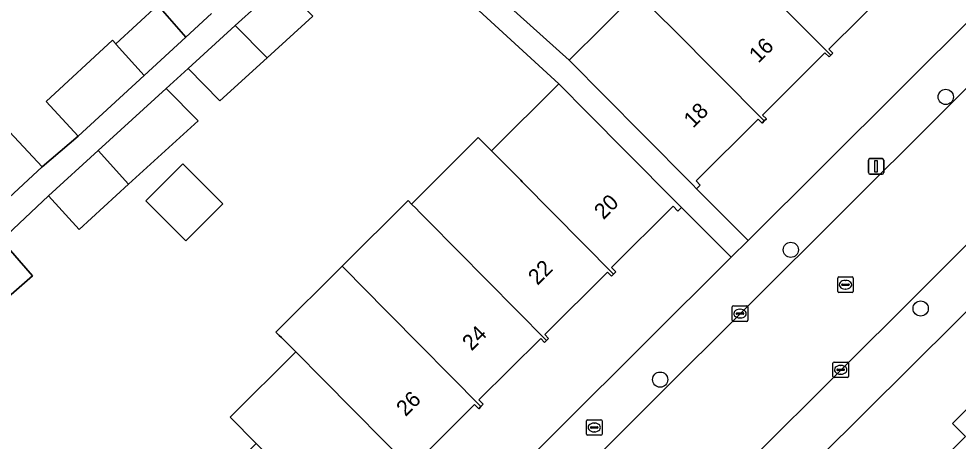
# Model space of a CAD drawing. Extents: x 159217 to 160349, y 381246 to 382172.
# Drawn here: x 160033.1 to 160093.4, y 381854.1 to 381881.2 of the extents above; entities that cross this region are included whole.
import ezdxf

# ---------------------------------------------------------------- set-up
doc = ezdxf.new("R2010")
doc.units = 0
for name, color, linetype in [('IMGEO_Boom', 7, 'Continuous'), ('IMGEO_Brandkraan', 7, 'Continuous'), ('IMGEO_Erf', 7, 'Continuous'), ('IMGEO_Kolk', 7, 'Continuous'), ('IMGEO_Lichtmast', 7, 'Continuous'), ('IMGEO_Pand', 7, 'Continuous'), ('IMGEO_Pand_nummerreeks', 7, 'Continuous'), ('IMGEO_Rijbaan_lokaal_open', 7, 'Continuous'), ('IMGEO_Rioolput', 7, 'Continuous'), ('IMGEO_Voetpad_open', 7, 'Continuous')]:
    doc.layers.add(name, color=color, linetype=linetype)

msp = doc.modelspace()

# ---------------------------------------------------------------- linework, layer by layer
at = {"layer": 'IMGEO_Boom'}
for centre in [(160092.632, 381876.209), (160082.683, 381866.4), (160091.023, 381862.638), (160074.295, 381858.073)]:
    msp.add_circle(centre, 0.489, dxfattribs=at)
at = {"layer": 'IMGEO_Brandkraan'}
for p, q in [((160069.562, 381854.577), (160069.562, 381855.429)), ((160069.637, 381855.503), (160070.489, 381855.503)), ((160070.563, 381855.429), (160070.563, 381854.577)), ((160069.821, 381854.997), (160069.821, 381855.009)), ((160070.259, 381854.96), (160069.861, 381854.96)), ((160069.864, 381855.046), (160070.262, 381855.046)), ((160070.073, 381854.723), (160070.048, 381854.723)), ((160070.05, 381855.283), (160070.075, 381855.283)), ((160070.305, 381855.009), (160070.305, 381854.997)), ((160070.489, 381854.503), (160069.637, 381854.503))]:
    msp.add_line(p, q, dxfattribs=at)
for points in [[(160069.562, 381854.577), (160069.562, 381855.429)], [(160069.637, 381855.503), (160070.489, 381855.503)], [(160070.563, 381855.429), (160070.563, 381854.577)], [(160070.489, 381854.503), (160069.637, 381854.503)]]:
    msp.add_lwpolyline(points, dxfattribs=at)
for centre, radius, start, end in [((160069.639, 381855.427), 0.0765, 91.55205, 178.44795), ((160069.639, 381855.427), 0.0765, 91.55205, 178.44795), ((160070.487, 381855.427), 0.0765, 1.55205, 88.44795), ((160070.487, 381855.427), 0.0765, 1.55205, 88.44795), ((160069.861, 381855.006), 0.0403, 85.87752, 175.75265), ((160069.858, 381854.996), 0.0366, 178.93798, 274.71019), ((160070.262, 381855.003), 0.043, 264.86636, 352.45326), ((160070.266, 381855.008), 0.0386, 1.73085, 96.63898), ((160069.639, 381854.579), 0.0765, 181.55205, 268.44795), ((160069.639, 381854.579), 0.0765, 181.55205, 268.44795), ((160070.487, 381854.579), 0.0765, 271.55205, 358.44795), ((160070.487, 381854.579), 0.0765, 271.55205, 358.44795)]:
    msp.add_arc(centre, radius, start, end, dxfattribs=at)
for centre, major_axis, ratio, start_param, end_param in [((160070.049, 381855.003), (-0.387, 0.002), 0.722429, 4.712389, 7.853982), ((160070.074, 381855.003), (-0.39, 0.002), 0.717154, 1.570796, 4.712389)]:
    msp.add_ellipse(centre, major_axis=major_axis, ratio=ratio, start_param=start_param, end_param=end_param, dxfattribs=at)
at = {"layer": 'IMGEO_Erf'}
for points in [[(160089.133, 381883.258), (160085.132, 381879.279), (160085.388, 381879.022), (160085.261, 381878.896), (160085.137, 381878.772), (160084.875, 381879.036), (160080.864, 381875.048), (160081.113, 381874.798), (160080.982, 381874.668), (160080.849, 381874.536), (160080.596, 381874.79), (160076.603, 381870.819), (160076.867, 381870.553), (160076.635, 381870.323), (160079.939, 381867.002), (160114.243, 381901.129)], [(160058.644, 381887.378), (160068.442, 381878.563), (160072.772, 381882.869)], [(160031.057, 381836.782), (160033.85, 381839.56), (160031.717, 381841.714), (160033.388, 381843.375), (160035.521, 381841.221), (160039.787, 381845.462), (160044.045, 381849.697), (160048.353, 381853.98), (160046.683, 381855.659), (160050.897, 381859.848), (160049.974, 381860.777), (160049.839, 381860.912), (160049.626, 381861.126), (160053.874, 381865.35), (160058.108, 381869.561), (160058.328, 381869.34), (160062.618, 381873.607), (160063.468, 381872.753), (160067.787, 381877.048), (160057.544, 381886.458)], [(160032.517, 381873.969), (160034.609, 381871.732), (160036.933, 381873.686), (160034.875, 381875.922), (160039.134, 381879.843), (160039.334, 381879.61), (160042.03, 381882.092), (160043.83, 381880.035), (160045.482, 381881.556)], [(160051.997, 381881.402), (160049.055, 381878.721), (160046.026, 381875.961), (160043.982, 381878.025), (160042.584, 381876.751), (160044.628, 381874.687), (160040.157, 381870.611), (160036.978, 381867.715), (160035.023, 381869.86), (160031.999, 381867.015), (160033.983, 381864.724), (160031.392, 381862.479)], [(160108.118, 381876.482), (160028.327, 381797.338)], [(160040.259, 381827.528), (160078.852, 381865.921), (160075.669, 381869.122), (160075.434, 381868.889), (160075.13, 381869.195), (160071.174, 381865.261), (160071.45, 381864.984), (160071.307, 381864.842), (160071.166, 381864.702), (160070.908, 381864.961), (160066.891, 381860.967), (160067.135, 381860.722), (160067.002, 381860.59), (160066.872, 381860.461), (160066.624, 381860.71), (160062.658, 381856.766), (160062.932, 381856.49), (160062.786, 381856.344), (160062.642, 381856.201), (160062.374, 381856.471), (160058.408, 381852.527)], [(160063.874, 381826.276), (160067.074, 381829.451), (160067.92, 381828.6), (160070.838, 381831.496), (160071.684, 381830.645), (160073.672, 381832.618), (160075.709, 381834.639), (160074.864, 381835.491), (160077.782, 381838.387), (160076.919, 381839.232), (160080.044, 381842.336), (160083.216, 381845.488), (160084.062, 381844.637), (160086.971, 381847.527), (160087.817, 381846.676), (160089.817, 381848.663), (160091.84, 381850.673), (160090.995, 381851.525), (160093.911, 381854.422), (160093.057, 381855.252), (160096.203, 381858.406)]]:
    msp.add_lwpolyline(points, dxfattribs=at)
msp.add_lwpolyline([(160041.271, 381869.545), (160043.654, 381871.914), (160046.213, 381869.341), (160043.83, 381866.972)], close=True, dxfattribs=at)
at = {"layer": 'IMGEO_Kolk'}
for p, q in [((160078.923, 381861.885), (160078.923, 381862.737)), ((160078.998, 381862.811), (160079.85, 381862.811)), ((160079.411, 381862.591), (160079.436, 381862.591)), ((160079.924, 381862.737), (160079.924, 381861.885)), ((160079.182, 381862.305), (160079.182, 381862.317)), ((160079.62, 381862.268), (160079.222, 381862.268)), ((160079.225, 381862.354), (160079.623, 381862.354)), ((160079.434, 381862.031), (160079.409, 381862.031)), ((160079.666, 381862.317), (160079.666, 381862.305)), ((160079.85, 381861.811), (160078.998, 381861.811)), ((160085.387, 381858.277), (160085.387, 381859.129)), ((160085.462, 381859.203), (160086.314, 381859.203)), ((160085.875, 381858.983), (160085.9, 381858.983)), ((160086.388, 381859.129), (160086.388, 381858.277)), ((160085.646, 381858.697), (160085.646, 381858.709)), ((160086.084, 381858.66), (160085.686, 381858.66)), ((160085.689, 381858.746), (160086.087, 381858.746)), ((160085.898, 381858.423), (160085.873, 381858.423)), ((160086.13, 381858.709), (160086.13, 381858.697)), ((160086.314, 381858.203), (160085.462, 381858.203))]:
    msp.add_line(p, q, dxfattribs=at)
for points in [[(160078.923, 381861.885), (160078.923, 381862.737)], [(160078.998, 381862.811), (160079.85, 381862.811)], [(160079.924, 381862.737), (160079.924, 381861.885)], [(160079.85, 381861.811), (160078.998, 381861.811)], [(160085.387, 381858.277), (160085.387, 381859.129)], [(160085.462, 381859.203), (160086.314, 381859.203)], [(160086.388, 381859.129), (160086.388, 381858.277)], [(160086.314, 381858.203), (160085.462, 381858.203)]]:
    msp.add_lwpolyline(points, dxfattribs=at)
for centre, radius, start, end in [((160079, 381862.735), 0.0765, 91.55205, 178.44795), ((160079, 381862.735), 0.0765, 91.55205, 178.44795), ((160079.848, 381862.735), 0.0765, 1.55205, 88.44795), ((160079.848, 381862.735), 0.0765, 1.55205, 88.44795), ((160079.222, 381862.314), 0.0403, 85.87752, 175.75265), ((160079.219, 381862.304), 0.0366, 178.93798, 274.71019), ((160079.623, 381862.311), 0.043, 264.86636, 352.45326), ((160079.627, 381862.316), 0.0386, 1.73085, 96.63898), ((160079, 381861.887), 0.0765, 181.55205, 268.44795), ((160079, 381861.887), 0.0765, 181.55205, 268.44795), ((160079.848, 381861.887), 0.0765, 271.55205, 358.44795), ((160079.848, 381861.887), 0.0765, 271.55205, 358.44795), ((160085.464, 381859.127), 0.0765, 91.55205, 178.44795), ((160085.464, 381859.127), 0.0765, 91.55205, 178.44795), ((160086.312, 381859.127), 0.0765, 1.55205, 88.44795), ((160086.312, 381859.127), 0.0765, 1.55205, 88.44795), ((160085.686, 381858.706), 0.0403, 85.87752, 175.75265), ((160085.683, 381858.696), 0.0366, 178.93798, 274.71019), ((160086.087, 381858.703), 0.043, 264.86636, 352.45326), ((160086.091, 381858.708), 0.0386, 1.73085, 96.63898), ((160085.464, 381858.279), 0.0765, 181.55205, 268.44795), ((160085.464, 381858.279), 0.0765, 181.55205, 268.44795), ((160086.312, 381858.279), 0.0765, 271.55205, 358.44795), ((160086.312, 381858.279), 0.0765, 271.55205, 358.44795)]:
    msp.add_arc(centre, radius, start, end, dxfattribs=at)
for centre, major_axis, ratio, start_param, end_param in [((160079.41, 381862.311), (-0.387, 0.002), 0.722429, 4.712389, 7.853982), ((160079.435, 381862.311), (-0.39, 0.002), 0.717154, 1.570796, 4.712389), ((160085.874, 381858.703), (-0.387, 0.002), 0.722429, 4.712389, 7.853982), ((160085.899, 381858.703), (-0.39, 0.002), 0.717154, 1.570796, 4.712389)]:
    msp.add_ellipse(centre, major_axis=major_axis, ratio=ratio, start_param=start_param, end_param=end_param, dxfattribs=at)
at = {"layer": 'IMGEO_Lichtmast'}
for p, q in [((160087.763, 381872.254), (160088.553, 381872.254)), ((160088.553, 381872.254), (160087.763, 381872.254)), ((160087.663, 381871.354), (160087.663, 381872.154)), ((160087.663, 381872.154), (160087.663, 381871.354)), ((160088.653, 381872.154), (160088.653, 381871.354)), ((160088.653, 381871.354), (160088.653, 381872.154)), ((160088.553, 381871.254), (160087.763, 381871.254)), ((160087.763, 381871.254), (160088.553, 381871.254))]:
    msp.add_line(p, q, dxfattribs=at)
msp.add_lwpolyline([(160088.083, 381872.129), (160088.233, 381872.129), (160088.233, 381871.379), (160088.083, 381871.379), (160088.083, 381872.129)], dxfattribs=at)
for centre, start, end in [((160087.763, 381872.154), 90, 180), ((160087.763, 381872.154), 90, 180), ((160088.553, 381872.154), 0, 90), ((160088.553, 381872.154), 360, 90), ((160087.763, 381871.354), 180, 270), ((160087.763, 381871.354), 180, 270), ((160088.553, 381871.354), 270, 0), ((160088.553, 381871.354), 270, 0)]:
    msp.add_arc(centre, 0.1, start, end, dxfattribs=at)
at = {"layer": 'IMGEO_Pand'}
for points in [[(160083.635, 381888.986), (160079.405, 381884.78), (160085.261, 381878.896), (160085.388, 381879.022), (160085.132, 381879.279), (160089.133, 381883.258), (160089.361, 381883.029), (160089.462, 381883.13), (160084.117, 381888.501)], [(160072.772, 381882.869), (160075.034, 381880.645), (160080.982, 381874.668), (160081.113, 381874.798), (160080.864, 381875.048), (160084.875, 381879.036), (160085.137, 381878.772), (160085.261, 381878.896), (160079.405, 381884.78), (160077.063, 381887.136)], [(160049.953, 381883.467), (160047.011, 381880.786), (160049.055, 381878.721), (160051.997, 381881.402)], [(160075.034, 381880.645), (160072.772, 381882.869), (160068.442, 381878.563), (160073.109, 381873.868), (160076.383, 381870.576), (160076.635, 381870.323), (160076.867, 381870.553), (160076.603, 381870.819), (160080.596, 381874.79), (160080.849, 381874.536), (160080.982, 381874.668)], [(160039.334, 381879.61), (160039.358, 381879.582), (160041.167, 381877.583), (160043.83, 381880.035), (160042.03, 381882.092)], [(160049.055, 381878.721), (160047.011, 381880.786), (160043.982, 381878.025), (160046.026, 381875.961)], [(160041.167, 381877.583), (160039.358, 381879.582), (160039.334, 381879.61), (160039.134, 381879.843), (160034.875, 381875.922), (160036.933, 381873.686)], [(160072.143, 381872.667), (160069.659, 381875.166), (160067.787, 381877.048), (160063.468, 381872.753), (160065.34, 381870.871), (160065.44, 381870.77), (160071.307, 381864.842), (160071.45, 381864.984), (160071.174, 381865.261), (160075.13, 381869.195), (160075.434, 381868.889), (160075.669, 381869.122), (160075.352, 381869.44)], [(160042.584, 381876.751), (160038.209, 381872.763), (160040.157, 381870.611), (160044.628, 381874.687)], [(160030.153, 381871.758), (160030.398, 381871.472), (160032.202, 381869.48), (160034.609, 381871.732), (160032.517, 381873.969)], [(160065.44, 381870.77), (160065.34, 381870.871), (160063.468, 381872.753), (160062.618, 381873.607), (160058.328, 381869.34), (160058.619, 381869.048), (160058.848, 381868.817), (160059.379, 381868.283), (160067.002, 381860.59), (160067.135, 381860.722), (160066.891, 381860.967), (160070.908, 381864.961), (160071.166, 381864.702), (160071.307, 381864.842)], [(160038.209, 381872.763), (160035.023, 381869.86), (160036.978, 381867.715), (160040.157, 381870.611)], [(160041.271, 381869.545), (160043.83, 381866.972), (160046.213, 381869.341), (160043.654, 381871.914)], [(160058.328, 381869.34), (160058.108, 381869.561), (160053.874, 381865.35), (160054.087, 381865.136), (160054.196, 381865.026), (160055.145, 381864.072), (160056.887, 381862.303), (160062.786, 381856.344), (160062.932, 381856.49), (160062.658, 381856.766), (160066.624, 381860.71), (160066.872, 381860.461), (160067.002, 381860.59), (160059.379, 381868.283), (160058.848, 381868.817), (160058.619, 381869.048)], [(160031.392, 381862.479), (160033.983, 381864.724), (160031.999, 381867.015), (160029.255, 381864.638)], [(160053.874, 381865.35), (160049.626, 381861.126), (160049.839, 381860.912), (160049.974, 381860.777), (160050.897, 381859.848), (160052.641, 381858.1), (160058.527, 381852.153), (160058.654, 381852.279), (160058.408, 381852.527), (160062.374, 381856.471), (160062.642, 381856.201), (160062.786, 381856.344), (160056.887, 381862.303), (160055.145, 381864.072), (160054.196, 381865.026), (160054.087, 381865.136)], [(160054.31, 381847.962), (160054.44, 381848.092), (160054.18, 381848.355), (160058.138, 381852.291), (160058.4, 381852.027), (160058.527, 381852.153), (160052.641, 381858.1), (160050.897, 381859.848), (160046.683, 381855.659), (160048.353, 381853.98)], [(160095.626, 381842.828), (160096.721, 381843.916), (160095.429, 381845.217), (160099.281, 381849.042), (160103.442, 381844.852), (160106.684, 381848.086), (160096.203, 381858.406), (160093.057, 381855.252), (160093.911, 381854.422), (160090.995, 381851.525), (160091.84, 381850.673), (160089.817, 381848.663)]]:
    msp.add_lwpolyline(points, close=True, dxfattribs=at)
at = {"layer": 'IMGEO_Rijbaan_lokaal_open'}
msp.add_lwpolyline([(160116.933, 381899.648), (160012.11, 381795.292), (160002.99, 381786.2), (160007.94, 381781.256), (160010.858, 381784.097), (160016.183, 381789.42), (160020.046, 381793.267), (160022.766, 381795.885), (160032.195, 381805.263), (160036.822, 381809.873), (160048.168, 381821.179), (160052.791, 381825.786), (160064.536, 381837.45), (160069.21, 381842.087), (160070.584, 381843.451), (160080.535, 381853.35), (160085.354, 381858.143), (160096.927, 381869.656), (160106.101, 381878.782), (160116.227, 381888.855)], dxfattribs=at)
at = {"layer": 'IMGEO_Rioolput'}
for p, q in [((160085.693, 381863.734), (160085.693, 381864.586)), ((160085.768, 381864.66), (160086.62, 381864.66)), ((160086.181, 381864.44), (160086.206, 381864.44)), ((160086.694, 381864.586), (160086.694, 381863.734)), ((160085.952, 381864.154), (160085.952, 381864.166)), ((160086.39, 381864.117), (160085.992, 381864.117)), ((160085.995, 381864.203), (160086.393, 381864.203)), ((160086.204, 381863.88), (160086.179, 381863.88)), ((160086.436, 381864.166), (160086.436, 381864.154)), ((160086.62, 381863.66), (160085.768, 381863.66))]:
    msp.add_line(p, q, dxfattribs=at)
for points in [[(160085.693, 381863.734), (160085.693, 381864.586)], [(160085.768, 381864.66), (160086.62, 381864.66)], [(160086.694, 381864.586), (160086.694, 381863.734)], [(160086.62, 381863.66), (160085.768, 381863.66)]]:
    msp.add_lwpolyline(points, dxfattribs=at)
for centre, radius, start, end in [((160085.77, 381864.584), 0.0765, 91.55205, 178.44795), ((160085.77, 381864.584), 0.0765, 91.55205, 178.44795), ((160086.618, 381864.584), 0.0765, 1.55205, 88.44795), ((160086.618, 381864.584), 0.0765, 1.55205, 88.44795), ((160085.992, 381864.163), 0.0403, 85.87752, 175.75265), ((160085.989, 381864.153), 0.0366, 178.93798, 274.71019), ((160086.393, 381864.16), 0.043, 264.86636, 352.45326), ((160086.397, 381864.165), 0.0386, 1.73085, 96.63898), ((160085.77, 381863.736), 0.0765, 181.55205, 268.44795), ((160085.77, 381863.736), 0.0765, 181.55205, 268.44795), ((160086.618, 381863.736), 0.0765, 271.55205, 358.44795), ((160086.618, 381863.736), 0.0765, 271.55205, 358.44795)]:
    msp.add_arc(centre, radius, start, end, dxfattribs=at)
for centre, major_axis, ratio, start_param, end_param in [((160086.18, 381864.16), (-0.387, 0.002), 0.722429, 4.712389, 7.853982), ((160086.205, 381864.16), (-0.39, 0.002), 0.717154, 1.570796, 4.712389)]:
    msp.add_ellipse(centre, major_axis=major_axis, ratio=ratio, start_param=start_param, end_param=end_param, dxfattribs=at)
at = {"layer": 'IMGEO_Voetpad_open'}
for points in [[(160135.68, 381926.914), (160133.311, 381923.988), (160130.31, 381920.165), (160122.078, 381909.579), (160119.067, 381906.332), (160118.056, 381905.241), (160114.243, 381901.129), (160079.939, 381867.002), (160078.853, 381865.922), (160078.852, 381865.921), (160040.259, 381827.528), (160038.791, 381826.068), (160008.419, 381795.853), (160000.048, 381787.508)], [(160000.461, 381783.668), (160002.99, 381786.2), (160012.11, 381795.292), (160116.933, 381899.648)], [(160116.227, 381888.855), (160106.101, 381878.782), (160096.927, 381869.656), (160085.354, 381858.143), (160080.535, 381853.35), (160070.584, 381843.451), (160069.21, 381842.087), (160064.536, 381837.45), (160052.791, 381825.786), (160048.168, 381821.179), (160036.822, 381809.873), (160032.195, 381805.263), (160022.766, 381795.885), (160020.046, 381793.267), (160016.183, 381789.42), (160010.858, 381784.097), (160007.94, 381781.256), (160006.471, 381779.705), (160005.464, 381778.598)], [(160057.544, 381886.458), (160067.787, 381877.048), (160069.659, 381875.166), (160072.143, 381872.667), (160075.352, 381869.44), (160075.669, 381869.122), (160078.852, 381865.921), (160078.853, 381865.922), (160079.939, 381867.002), (160076.635, 381870.323), (160076.383, 381870.576), (160073.109, 381873.868), (160068.442, 381878.563), (160058.644, 381887.378)], [(160031.999, 381867.015), (160035.023, 381869.86), (160038.209, 381872.763), (160042.584, 381876.751), (160043.982, 381878.025), (160047.011, 381880.786), (160049.953, 381883.467)], [(160045.482, 381881.556), (160043.83, 381880.035), (160041.167, 381877.583), (160036.933, 381873.686), (160034.609, 381871.732), (160032.202, 381869.48), (160029.518, 381866.969), (160025.775, 381863.736), (160023.195, 381861.365), (160020.337, 381858.737), (160020.198, 381858.889), (160018.739, 381857.548), (160015.239, 381854.265), (160012.039, 381857.676), (160003.554, 381866.049), (160001.057, 381868.513), (160000, 381869.752), (159998.884, 381871.061), (159995.622, 381874.85)], [(160008.385, 381777.496), (160012.912, 381781.871), (160028.327, 381797.338), (160108.118, 381876.482)]]:
    msp.add_lwpolyline(points, dxfattribs=at)

# ---------------------------------------------------------------- texts
at = {"layer": 'IMGEO_Pand_nummerreeks'}
for s, rotation, p in [('16', 44.78611, (160080.602, 381878.339)), ('18', 44.78811, (160076.407, 381874.174)), ('20', 44.82822, (160070.652, 381868.298)), ('22', 44.82822, (160066.414, 381864.085)), ('24', 44.82822, (160062.182, 381859.879)), ('26', 44.82822, (160057.948, 381855.67))]:
    msp.add_text(s, height=1, rotation=rotation, dxfattribs=at).set_placement(p)

doc.saveas('drawing.dxf')
